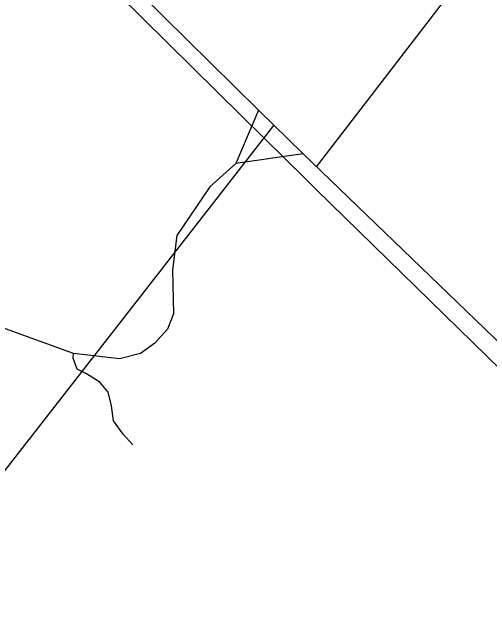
# Model space of a CAD drawing. Extents: x 586326 to 623965, y 4819854 to 4857850.
# Drawn here: x 597435.5 to 597823.4, y 4843439.9 to 4843927.7 of the extents above; entities that cross this region are included whole.
import ezdxf

# ---------------------------------------------------------------- set-up
doc = ezdxf.new("R2010")
doc.units = 0
for name, color, linetype in [('Lots_Concessions', 7, 'Continuous'), ('Major Rds and Hwys', 7, 'Continuous'), ('Park Outlines', 7, 'Continuous'), ('Private Rds', 7, 'Continuous')]:
    doc.layers.add(name, color=color, linetype=linetype)

msp = doc.modelspace()

# ---------------------------------------------------------------- linework, layer by layer
at = {"layer": 'Lots_Concessions'}
for p, q in [((597726.92, 4843859.76), (597896.2, 4844079.47)), ((597682.55, 4843801.97), (597726.92, 4843859.76)), ((597235.94, 4843306.98), (597647.85, 4843835.63))]:
    msp.add_line(p, q, dxfattribs=at)
at = {"layer": 'Major Rds and Hwys'}
for points in [[(597635.56, 4843847.95), (597501.07, 4843980.78), (597392.81, 4844087.7)], [(597671.67, 4843812.5), (597635.56, 4843847.95)], [(598010.51, 4843486.24), (597671.67, 4843812.5)]]:
    msp.add_lwpolyline(points, dxfattribs=at)
at = {"layer": 'Park Outlines'}
msp.add_lwpolyline([(598109.71, 4843366.06), (597682.29, 4843783.64), (597673.27, 4843792.54), (597622.66, 4843842.47), (597235.99, 4844223.94), (597221.59, 4844238.13), (597004.4, 4844452.82)], dxfattribs=at)
at = {"layer": 'Private Rds'}
for points in [[(597635.56, 4843847.95), (597617.07, 4843804.64)], [(597671.67, 4843812.5), (597617.07, 4843804.64)], [(597617.07, 4843804.64), (597596.1, 4843785.84), (597569.32, 4843746.26), (597565.83, 4843718.32), (597566.41, 4843682.81), (597561.55, 4843670.31), (597551.28, 4843658.94), (597539.81, 4843650.51), (597522.75, 4843646.14), (597485.46, 4843650.51)], [(597485.46, 4843650.51), (597427.29, 4843671.75)], [(597533.57, 4843576.43), (597525.63, 4843584.93), (597517.73, 4843595.94), (597516.34, 4843607.97), (597513.56, 4843619.03), (597506.75, 4843627.36), (597496.05, 4843633.98), (597488.27, 4843637.83), (597484.99, 4843646.76), (597485.46, 4843650.51)]]:
    msp.add_lwpolyline(points, dxfattribs=at)

doc.saveas('drawing.dxf')
